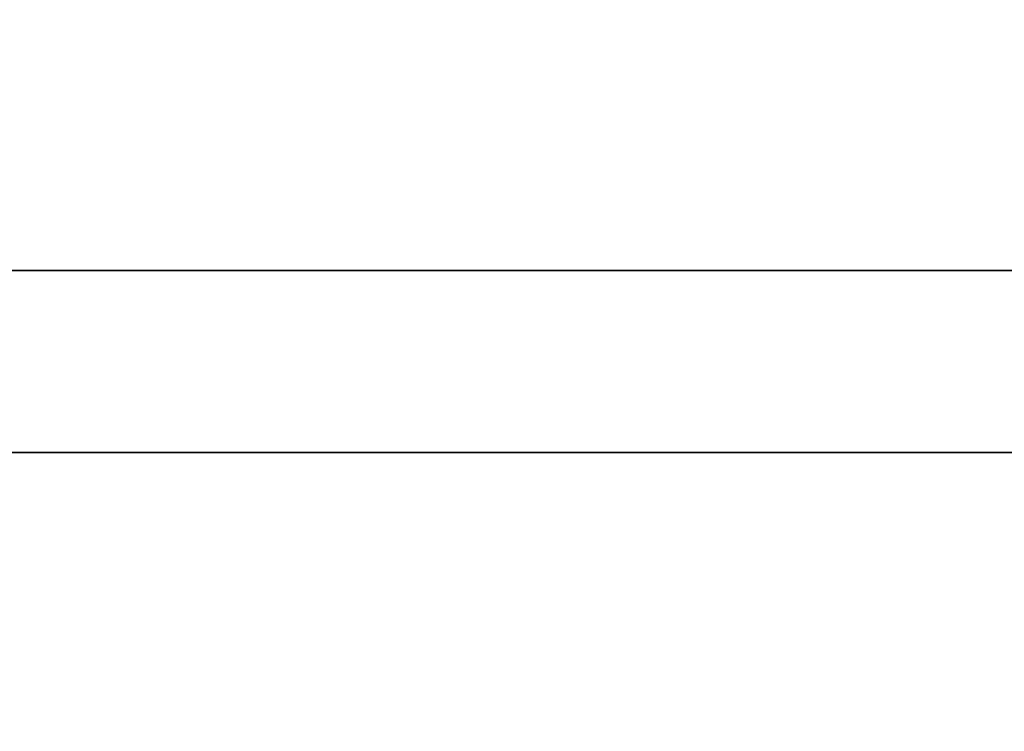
# Model space of a CAD drawing. Header units: centimetres. Extents: x -3.6 to 3.6, y -2.3 to 5.7.
# Tile 544 of 656: x -0.2817 to -0.2615, y -1.0408 to -1.0261. Entities that reach past the tile are written whole.
import ezdxf

# ---------------------------------------------------------------- set-up
doc = ezdxf.new("R2010")
doc.units = ezdxf.units.CM
doc.layers.add('Default', color=7, linetype='Continuous', true_color=0x000000)

# ---------------------------------------------------------------- blocks, each defined once
blk = doc.blocks.new('1239X20')
at = {"layer": 'Default'}
for points in [[(-0.02068, 11.63085, -13.99998), (-0.41306, 11.03231, -13.89522), (-1.19977, 9.83012, -13.72052), (-2.39227, 8.01984, -13.56352), (-3.19737, 6.81768, -13.52866), (-3.60349, 6.21915, -13.5283)], [(-0.02068, 11.63085, 13.99998), (-0.41305, 11.03232, 13.89522), (-1.19976, 9.83014, 13.72052), (-2.39226, 8.01986, 13.56352), (-3.19736, 6.81769, 13.52866), (-3.60349, 6.21915, 13.5283)]]:
    blk.add_open_spline(points, degree=3, dxfattribs=at)
blk = doc.blocks.new('1838121314')
at = {"layer": 'Default', "extrusion": (0, 1, 0)}
for centre, radius, start, end in [((0, 0, 12.0875), 6.975, 267.178989, 87.178989), ((0, 0, 12.05), 11.225, 266.985339, 86.985339)]:
    blk.add_arc(centre, radius, start, end, dxfattribs=at)
blk = doc.blocks.new('R1784XM_ASM22')
at = {"layer": 'Default'}
for name, p in [('1239X20', (0, 0)), ('1838121314', (0, -2.4))]:
    blk.add_blockref(name, p, dxfattribs=at)
blk = doc.blocks.new('F3710XM_ASM')
at = {"layer": 'Default'}
blk.add_blockref('R1784XM_ASM22', (0, -20), dxfattribs=at)

msp = doc.modelspace()

# ---------------------------------------------------------------- block references
at = {"layer": 'Default', "xscale": 0.1, "yscale": 0.1, "zscale": 0.1}
msp.add_blockref('F3710XM_ASM', (0, 0), dxfattribs=at)

doc.saveas('drawing.dxf')
